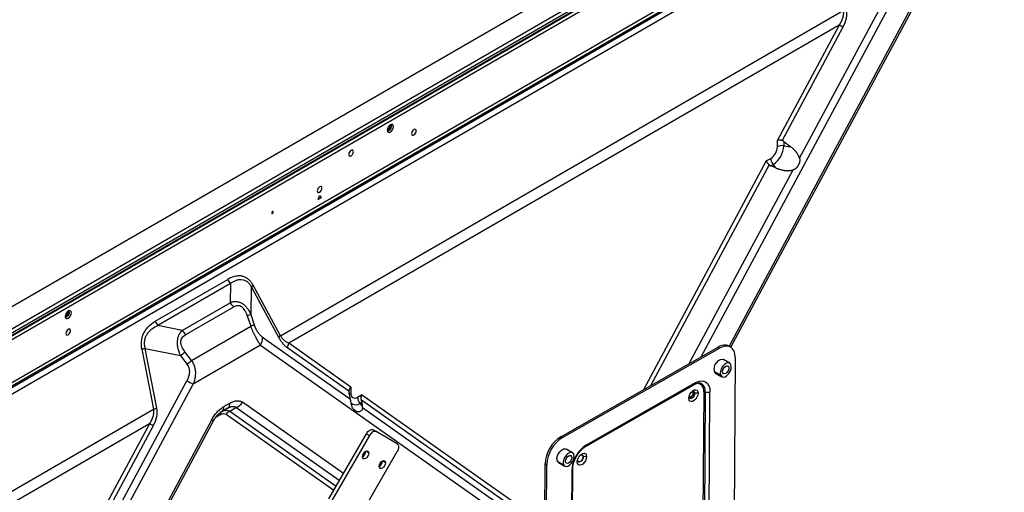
# Model space of a CAD drawing. Header units: millimetres. Extents: x 0 to 1118, y 0 to 864.
# Tile 432 of 438: x 998 to 1042, y 738 to 760. Entities that reach past the tile are written whole.
import ezdxf

# ---------------------------------------------------------------- set-up
doc = ezdxf.new("R2010")
doc.units = ezdxf.units.MM

msp = doc.modelspace()

# ---------------------------------------------------------------- linework, layer by layer
at = {"color": 7, "linetype": 'Continuous', "lineweight": 25}
for p, q in [((1047.6783, 775.4965), (892.9034, 686.1468)), ((1048.5393, 774.5076), (893.9092, 685.2415)), ((1047.749, 774.5413), (894.558, 686.106)), ((894.6184, 685.8381), (1047.8094, 774.2734)), ((894.6287, 685.9835), (1047.8197, 774.4188)), ((1047.8197, 774.2963), (894.6287, 685.861)), ((900.5148, 687.1441), (1041.9337, 768.7835)), ((1041.9539, 768.6246), (900.6356, 687.0433)), ((900.6503, 687.0005), (1042.0114, 768.6065)), ((1042.1667, 768.3914), (900.8022, 686.7834)), ((1030.0422, 744.8133), (1038.9018, 761.2902)), ((1033.127, 753.3121), (1037.0567, 760.6206)), ((1009.7684, 745.3326), (1035.094, 759.9528)), ((1034.909, 759.2904), (1010.1406, 744.9919)), ((1034.909, 759.2904), (1032.1321, 754.1261)), ((1035.0826, 759.203), (1032.3443, 754.1103)), ((1015.7212, 754.5592), (1015.7237, 754.5577)), ((1032.1321, 753.8292), (1032.1321, 754.1261)), ((1032.4219, 754.0718), (1032.7385, 753.8251)), ((1032.4219, 754.0718), (1032.4219, 753.874)), ((1032.4219, 753.874), (1032.7385, 753.8251)), ((1031.6289, 753.1902), (1031.8303, 753.3065)), ((1031.9364, 753.0331), (1031.8306, 752.972)), ((1032.0646, 752.8737), (1031.8306, 752.972)), ((1032.0646, 752.8737), (1031.9364, 753.0331)), ((1011.4586, 751.456), (1011.5293, 751.6383)), ((1011.6, 751.5377), (1011.4586, 751.456)), ((1011.5293, 751.6383), (1011.6, 751.5377)), ((1004.1332, 745.9821), (1007.3943, 747.8647)), ((1007.5105, 747.6793), (1004.2494, 745.7967)), ((1007.5105, 747.6793), (1007.5007, 746.8179)), ((1009.7684, 745.3326), (1008.5313, 747.6084)), ((1008.4445, 746.2755), (1008.4586, 747.5177)), ((1008.4586, 747.5177), (1009.6956, 745.2419)), ((1005.3458, 745.5739), (1007.5007, 746.8179)), ((1007.6462, 746.6188), (1005.4913, 745.3748)), ((1008.2751, 746.2341), (1008.4297, 745.7652)), ((1008.5991, 745.8066), (1008.4445, 746.2755)), ((1005.3458, 745.5739), (1004.2494, 745.7967)), ((1000.1648, 745.5787), (1000.1673, 745.5772)), ((1005.762, 744.2251), (1008.4297, 745.7652)), ((1008.8751, 744.9148), (1005.8395, 743.1625)), ((1008.8751, 744.9148), (1019.7682, 737.2314)), ((1008.9575, 745.2752), (1012.9148, 742.4845)), ((1012.9316, 743.0237), (1010.1406, 744.9919)), ((1003.5324, 744.7226), (1004.052, 742.0326)), ((1004.2022, 742.0706), (1003.6825, 744.7606)), ((1003.6825, 744.7606), (1005.2638, 744.4393)), ((1005.762, 744.2251), (1005.4659, 744.6124)), ((1012.8438, 742.8348), (1010.0913, 744.7758)), ((1022.3888, 740.7946), (1029.4597, 744.818)), ((1022.4595, 740.7538), (1029.5304, 744.7771)), ((1029.4597, 744.818), (1029.5304, 744.7771)), ((1030.0253, 744.8237), (1029.9546, 744.8646)), ((1005.2638, 744.4393), (1005.5598, 744.0521)), ((1029.9831, 744.0975), (1029.7003, 744.2608)), ((1030.2324, 744.36), (1030.1817, 736.1656)), ((1029.3503, 743.6546), (1029.6332, 743.4913)), ((1001.607, 735.9747), (1005.5502, 743.3082)), ((1001.6128, 735.3158), (1005.8395, 743.1625)), ((1023.5178, 740.3659), (1028.3967, 743.142)), ((1028.4286, 743.2111), (1023.5497, 740.435)), ((1012.9148, 742.4845), (1012.854, 742.7573)), ((1012.9316, 743.0237), (1012.9316, 742.745)), ((1013.2334, 742.5707), (1013.4207, 742.6788)), ((1028.4136, 742.7436), (1028.4066, 742.7477)), ((1028.5617, 742.755), (1028.4136, 742.7436)), ((1028.8126, 742.8161), (1028.7731, 736.4244)), ((1028.8833, 742.8158), (1028.8438, 736.4241)), ((1029.0559, 736.4232), (1029.0955, 742.8149)), ((1007.2215, 742.1491), (1007.4932, 742.3059)), ((1013.3395, 742.2974), (1013.4311, 742.3512)), ((1013.3395, 742.2974), (1013.4505, 742.1592)), ((1013.4311, 742.3512), (1013.4505, 742.1592)), ((1028.1453, 742.518), (1028.1662, 742.6028)), ((1028.1662, 742.6028), (1028.1726, 742.6509)), ((978.7264, 727.4125), (1004.052, 742.0326)), ((1007.3897, 742.077), (1007.118, 741.9202)), ((1007.3897, 742.077), (1007.1182, 741.9202)), ((1007.1182, 741.9202), (1007.1516, 741.9312)), ((1007.4122, 742.0926), (1007.4488, 742.1081)), ((1007.4897, 741.9437), (1007.7612, 742.1005)), ((1013.4557, 742.1031), (1020.034, 737.464)), ((1003.867, 741.3703), (979.0986, 727.0718)), ((998.4711, 726.1093), (1006.751, 741.5081)), ((1003.867, 741.3703), (1001.0901, 736.2059)), ((1007.056, 741.7829), (1006.9516, 741.7226)), ((1004.0406, 741.2828), (1001.3023, 736.1901)), ((1011.9415, 738.0016), (1013.6314, 740.9286)), ((1013.6314, 740.9286), (1013.7729, 740.8469)), ((1014.0729, 741.0201), (1013.9314, 741.1018)), ((1015.0229, 740.4715), (1014.0729, 741.0201)), ((1013.7729, 740.8469), (1012.0829, 737.9199)), ((1022.4595, 740.7538), (1022.3888, 740.7946)), ((1013.3329, 737.1981), (1015.0229, 740.1251)), ((1013.7434, 740.0552), (1013.602, 740.1369)), ((1022.9123, 740.0742), (1022.6294, 740.2374)), ((1014.4934, 739.6221), (1014.352, 739.7038)), ((1021.6259, 731.3783), (1021.6766, 739.5728)), ((1021.6766, 739.5728), (1021.7473, 739.532)), ((1022.2794, 739.6312), (1022.5623, 739.4679)), ((1023.125, 739.6614), (1023.1458, 739.7462)), ((1023.1458, 739.7462), (1023.1522, 739.7943)), ((1023.3933, 739.887), (1023.3862, 739.8911)), ((1023.5414, 739.8984), (1023.3933, 739.887)), ((1021.6966, 731.3375), (1021.7473, 739.532)), ((1022.8731, 739.2743), (1022.8335, 732.8826)), ((1022.8775, 732.9429), (1022.917, 739.3346))]:
    msp.add_line(p, q, dxfattribs=at)
at = {"color": 8, "linetype": 'Continuous', "lineweight": 25}
for p, q in [((1038.815, 761.3229), (1029.9628, 744.8598)), ((1028.6927, 744.3816), (1037.3461, 760.4749)), ((1014.7148, 754.7525), (1014.6658, 754.7808)), ((1031.6289, 753.1902), (1026.099, 742.9057)), ((1031.7579, 753.0197), (1026.4168, 743.0866)), ((1028.163, 744.0801), (1032.8462, 752.7899)), ((1000.2191, 746.3843), (1000.1701, 746.4126)), ((1029.296, 743.7178), (1029.5789, 743.5545)), ((1029.9392, 743.9315), (1029.8614, 743.9764)), ((1021.6599, 736.8685), (1013.4207, 742.6788)), ((1012.5962, 739.1355), (1008.0506, 742.3411)), ((1021.6583, 736.6187), (1013.416, 742.4312)), ((1007.3161, 741.7993), (1012.1614, 738.3824)), ((1007.4897, 741.9437), (1012.2709, 738.572)), ((1012.4138, 738.8195), (1007.7612, 742.1005)), ((1006.6642, 741.5408), (998.3197, 726.0219)), ((1022.2251, 739.6944), (1022.508, 739.5311)), ((1022.8683, 739.9081), (1022.7905, 739.9531))]:
    msp.add_line(p, q, dxfattribs=at)
at = {"color": 7, "linetype": 'Continuous', "lineweight": 25, "flags": 128}
for points in [[(1014.8527, 754.7341), (1014.8419, 754.7904), (1014.8113, 754.8257), (1014.7654, 754.8346), (1014.7113, 754.8158), (1014.6572, 754.7721), (1014.6113, 754.7102), (1014.5806, 754.6395), (1014.5699, 754.5708), (1014.5806, 754.5146), (1014.6113, 754.4793), (1014.6572, 754.4704), (1014.7113, 754.4892), (1014.7654, 754.5328), (1014.8113, 754.5947), (1014.8419, 754.6654), (1014.8527, 754.7341)], [(1014.5708, 754.59), (1014.5926, 754.5876), (1014.6264, 754.5994), (1014.6603, 754.6267), (1014.6889, 754.6654), (1014.7081, 754.7095), (1014.7148, 754.7525)], [(1014.7148, 754.7525), (1014.7081, 754.7877), (1014.6951, 754.8054)], [(1015.878, 754.5421), (1015.8699, 754.5843), (1015.8469, 754.6108), (1015.8125, 754.6175), (1015.7719, 754.6034), (1015.7314, 754.5706), (1015.6969, 754.5242), (1015.674, 754.4712), (1015.6659, 754.4197), (1015.674, 754.3775), (1015.6969, 754.351), (1015.7314, 754.3443), (1015.7719, 754.3584), (1015.8125, 754.3912), (1015.8469, 754.4376), (1015.8699, 754.4906), (1015.878, 754.5421)], [(1015.7262, 754.5651), (1015.7055, 754.5192), (1015.6762, 754.4784)], [(1013.0496, 753.6034), (1013.0415, 753.6456), (1013.0185, 753.672), (1012.9841, 753.6787), (1012.9435, 753.6646), (1012.9029, 753.6319), (1012.8685, 753.5855), (1012.8455, 753.5324), (1012.8375, 753.4809), (1012.8455, 753.4387), (1012.8685, 753.4122), (1012.9029, 753.4056), (1012.9435, 753.4197), (1012.9841, 753.4524), (1013.0185, 753.4988), (1013.0415, 753.5518), (1013.0496, 753.6034)], [(1012.8978, 753.6263), (1012.8771, 753.5805), (1012.8478, 753.5396)], [(1011.6354, 751.9663), (1011.6273, 752.0086), (1011.6043, 752.035), (1011.5699, 752.0417), (1011.5293, 752.0276), (1011.4887, 751.9948), (1011.4543, 751.9484), (1011.4313, 751.8954), (1011.4232, 751.8439), (1011.4313, 751.8017), (1011.4543, 751.7752), (1011.4887, 751.7685), (1011.5293, 751.7826), (1011.5699, 751.8154), (1011.6043, 751.8618), (1011.6273, 751.9148), (1011.6354, 751.9663)], [(1009.4433, 750.8928), (1009.4406, 750.9069), (1009.433, 750.9157), (1009.4215, 750.9179), (1009.408, 750.9132), (1009.3945, 750.9023), (1009.383, 750.8868), (1009.3753, 750.8692), (1009.3726, 750.852), (1009.3753, 750.8379), (1009.383, 750.8291), (1009.3945, 750.8269), (1009.408, 750.8316), (1009.4215, 750.8425), (1009.433, 750.858), (1009.4406, 750.8756), (1009.4433, 750.8928)], [(1000.357, 746.3659), (1000.3463, 746.4222), (1000.3156, 746.4575), (1000.2697, 746.4664), (1000.2156, 746.4476), (1000.1615, 746.4039), (1000.1156, 746.342), (1000.0849, 746.2714), (1000.0742, 746.2027), (1000.0849, 746.1464), (1000.1156, 746.1111), (1000.1615, 746.1022), (1000.2156, 746.121), (1000.2697, 746.1647), (1000.3156, 746.2265), (1000.3463, 746.2972), (1000.357, 746.3659)], [(1000.0751, 746.2218), (1000.0969, 746.2195), (1000.1307, 746.2312), (1000.1646, 746.2585), (1000.1932, 746.2972), (1000.2124, 746.3414), (1000.2191, 746.3843)], [(1000.2191, 746.3843), (1000.2124, 746.4195), (1000.1994, 746.4372)], [(1000.3217, 745.5616), (1000.3136, 745.6039), (1000.2906, 745.6303), (1000.2562, 745.637), (1000.2156, 745.6229), (1000.175, 745.5901), (1000.1406, 745.5437), (1000.1176, 745.4907), (1000.1095, 745.4392), (1000.1176, 745.397), (1000.1406, 745.3705), (1000.175, 745.3638), (1000.2156, 745.3779), (1000.2562, 745.4107), (1000.2906, 745.4571), (1000.3136, 745.5101), (1000.3217, 745.5616)], [(1000.1699, 745.5846), (1000.1492, 745.5387), (1000.1199, 745.4979)], [(1030.2324, 744.36), (1030.2198, 744.5122), (1030.1805, 744.643), (1030.1161, 744.7475), (1030.0289, 744.8216), (1029.9224, 744.8626), (1029.8006, 744.8687), (1029.6682, 744.8399), (1029.5304, 744.7771)], [(1029.2778, 743.8169), (1029.2934, 743.9235), (1029.3369, 744.0342), (1029.4031, 744.1357), (1029.4841, 744.2157), (1029.57, 744.2646), (1029.6506, 744.2765), (1029.7003, 744.2608)], [(1030.0374, 744.0343), (1029.9917, 744.092), (1029.9239, 744.1138), (1029.8421, 744.0971), (1029.7562, 744.0439), (1029.6766, 743.9605), (1029.6128, 743.8572), (1029.5726, 743.7462), (1029.5608, 743.6411), (1029.5789, 743.5545)], [(1029.5789, 743.5545), (1029.6246, 743.4968), (1029.6924, 743.475), (1029.7742, 743.4917), (1029.8601, 743.545), (1029.9397, 743.6283), (1030.0035, 743.7317), (1030.0437, 743.8426), (1030.0555, 743.9477), (1030.0374, 744.0343)], [(1029.6771, 743.6573), (1029.6667, 743.7139), (1029.6779, 743.7827), (1029.7088, 743.8533), (1029.7549, 743.915), (1029.8091, 743.9583), (1029.8632, 743.9766), (1029.9088, 743.9672), (1029.9392, 743.9315)], [(1029.9392, 743.9315), (1029.9496, 743.8749), (1029.9384, 743.8061), (1029.9075, 743.7355), (1029.8614, 743.6738), (1029.8072, 743.6305), (1029.7532, 743.6122), (1029.7075, 743.6216), (1029.6771, 743.6573)], [(1028.4286, 743.2111), (1028.5595, 743.2708), (1028.6853, 743.2982), (1028.8009, 743.2923), (1028.9021, 743.2534), (1028.9849, 743.183), (1029.0462, 743.0837), (1029.0835, 742.9594), (1029.0955, 742.8149)], [(1028.1453, 742.518), (1028.1584, 742.6077), (1028.195, 742.7008), (1028.2507, 742.7862), (1028.3189, 742.8535), (1028.3912, 742.8947), (1028.4589, 742.9047), (1028.514, 742.8823), (1028.5497, 742.8303), (1028.5617, 742.755)], [(1028.5617, 742.755), (1028.5487, 742.6653), (1028.5121, 742.5722), (1028.4563, 742.4868), (1028.3882, 742.4195), (1028.3159, 742.3783), (1028.2482, 742.3683), (1028.1931, 742.3907), (1028.1574, 742.4427), (1028.1453, 742.518)], [(1028.4136, 742.7436), (1028.4039, 742.6834), (1028.3768, 742.6216), (1028.3364, 742.5677), (1028.289, 742.5298), (1028.2417, 742.5138), (1028.2018, 742.522), (1028.1752, 742.5533), (1028.1662, 742.6028)], [(1028.1989, 742.5238), (1028.2347, 742.5179), (1028.2819, 742.5339), (1028.3294, 742.5718), (1028.3697, 742.6257), (1028.3968, 742.6875), (1028.4066, 742.7477)], [(1028.2506, 742.786), (1028.2908, 742.8166), (1028.3381, 742.8327), (1028.378, 742.8244), (1028.4046, 742.7932), (1028.4136, 742.7436)], [(1028.4066, 742.7477), (1028.3975, 742.7972), (1028.3738, 742.8267)], [(1013.6314, 740.9286), (1013.6636, 740.9776), (1013.7003, 741.0214), (1013.74, 741.0583), (1013.7814, 741.0869), (1013.8228, 741.1061), (1013.8626, 741.1151), (1013.8993, 741.1137), (1013.9314, 741.1018)], [(1014.0729, 741.0201), (1014.0407, 741.032), (1014.004, 741.0335), (1013.9642, 741.0245), (1013.9229, 741.0053), (1013.8815, 740.9767), (1013.8417, 740.9398), (1013.805, 740.896), (1013.7729, 740.8469)], [(1015.0229, 740.4715), (1015.0492, 740.4496), (1015.0688, 740.4186), (1015.0809, 740.3796), (1015.085, 740.3342), (1015.0809, 740.284), (1015.0688, 740.2311), (1015.0492, 740.1774), (1015.0229, 740.1251)], [(1013.4606, 739.892), (1013.4713, 739.9607), (1013.502, 740.0314), (1013.5479, 740.0932), (1013.602, 740.1369), (1013.6561, 740.1557), (1013.702, 740.1468), (1013.7326, 740.1115), (1013.7434, 740.0552)], [(1013.7434, 740.0552), (1013.7326, 739.9865), (1013.702, 739.9159), (1013.6561, 739.854), (1013.602, 739.8103), (1013.5479, 739.7915), (1013.502, 739.8004), (1013.4713, 739.8357), (1013.4606, 739.892)], [(1022.2069, 739.7935), (1022.2225, 739.9001), (1022.266, 740.0108), (1022.3322, 740.1123), (1022.4132, 740.1923), (1022.4991, 740.2412), (1022.5797, 740.2531), (1022.6294, 740.2374)], [(1022.9666, 740.011), (1022.9209, 740.0687), (1022.853, 740.0905), (1022.7712, 740.0737), (1022.6853, 740.0205), (1022.6057, 739.9372), (1022.5419, 739.8338), (1022.5017, 739.7229), (1022.4899, 739.6177), (1022.508, 739.5311)], [(1023.125, 739.6614), (1023.1381, 739.7511), (1023.1747, 739.8442), (1023.2304, 739.9296), (1023.2985, 739.9969), (1023.3708, 740.0381), (1023.4386, 740.0481), (1023.4937, 740.0257), (1023.5294, 739.9737), (1023.5414, 739.8984)], [(1014.2106, 739.4589), (1014.2213, 739.5276), (1014.252, 739.5982), (1014.2979, 739.6601), (1014.352, 739.7038), (1014.4061, 739.7226), (1014.452, 739.7137), (1014.4826, 739.6784), (1014.4934, 739.6221)], [(1014.4934, 739.6221), (1014.4826, 739.5534), (1014.452, 739.4828), (1014.4061, 739.4209), (1014.352, 739.3772), (1014.2979, 739.3584), (1014.252, 739.3673), (1014.2213, 739.4026), (1014.2106, 739.4589)], [(1022.508, 739.5311), (1022.5537, 739.4734), (1022.6215, 739.4516), (1022.7033, 739.4683), (1022.7892, 739.5216), (1022.8688, 739.6049), (1022.9326, 739.7083), (1022.9728, 739.8192), (1022.9846, 739.9243), (1022.9666, 740.011)], [(1022.6062, 739.6339), (1022.5958, 739.6905), (1022.607, 739.7593), (1022.6379, 739.83), (1022.684, 739.8916), (1022.7382, 739.9349), (1022.7923, 739.9532), (1022.8379, 739.9438), (1022.8683, 739.9081)], [(1022.8683, 739.9081), (1022.8787, 739.8516), (1022.8676, 739.7827), (1022.8366, 739.7121), (1022.7905, 739.6505), (1022.7363, 739.6072), (1022.6823, 739.5888), (1022.6366, 739.5982), (1022.6062, 739.6339)], [(1023.5414, 739.8984), (1023.5283, 739.8087), (1023.4917, 739.7156), (1023.436, 739.6302), (1023.3679, 739.5629), (1023.2956, 739.5217), (1023.2278, 739.5117), (1023.1728, 739.5341), (1023.1371, 739.5861), (1023.125, 739.6614)], [(1023.3933, 739.887), (1023.3836, 739.8268), (1023.3564, 739.765), (1023.3161, 739.7111), (1023.2687, 739.6732), (1023.2214, 739.6572), (1023.1814, 739.6655), (1023.1549, 739.6967), (1023.1458, 739.7462)], [(1023.1786, 739.6672), (1023.2143, 739.6613), (1023.2616, 739.6773), (1023.309, 739.7152), (1023.3494, 739.7691), (1023.3765, 739.8309), (1023.3862, 739.8911)], [(1023.2303, 739.9294), (1023.2705, 739.96), (1023.3177, 739.9761), (1023.3577, 739.9678), (1023.3842, 739.9366), (1023.3933, 739.887)], [(1023.3862, 739.8911), (1023.3772, 739.9406), (1023.3535, 739.9701)]]:
    msp.add_lwpolyline(points, dxfattribs=at)
at = {"color": 8, "linetype": 'Continuous', "lineweight": 25, "flags": 128}
for points in [[(1028.4001, 742.6958), (1028.3989, 742.6919), (1028.3721, 742.6301), (1028.332, 742.5759), (1028.2846, 742.5377), (1028.2372, 742.5212), (1028.1971, 742.529), (1028.1806, 742.5431)], [(1028.3376, 742.752), (1028.3309, 742.7091), (1028.3117, 742.6649), (1028.2831, 742.6262), (1028.2492, 742.5989), (1028.2154, 742.5872), (1028.1867, 742.5928), (1028.1862, 742.5931)], [(1028.3117, 742.8093), (1028.3117, 742.8093), (1028.3309, 742.7872), (1028.3376, 742.752)]]:
    msp.add_lwpolyline(points, dxfattribs=at)
at = {"color": 7, "linetype": 'Continuous', "lineweight": 25}
for centre, radius, start, end in [((1033.1868, 755.6543), 4.0234, 61.88787, 64.65614), ((1014.5035, 754.7724), 0.2631, 286.50732, 13.49805), ((1031.4769, 753.859), 0.6559, 302.60548, 357.39452), ((1031.3678, 753.922), 1.0552, 302.60548, 357.39452), ((1032.3438, 753.4202), 0.4605, 80.2289, 117.35717), ((1032.2903, 753.3277), 0.4605, 182.63929, 219.77207), ((1007.869, 748.0331), 0.5037, 199.53, 224.61515), ((1008.71, 747.3907), 0.2817, 129.36304, 153.19272), ((1006.9132, 746.2362), 0.8268, 27.56609, 44.71804), ((1000.0079, 746.4042), 0.2631, 286.50732, 13.49805), ((1008.7978, 744.4625), 1.8471, 101.02677, 106.43882), ((1004.6079, 746.1505), 0.5037, 199.53, 224.61515), ((1008.9524, 743.9936), 1.8471, 101.02677, 106.43882), ((1004.7583, 744.9922), 0.8268, 27.5663, 44.71804), ((1009.947, 745.1149), 0.2817, 129.36304, 153.1927), ((1008.4156, 745.2094), 0.5459, 327.33697, 6.92156), ((1010.4164, 744.8153), 0.3275, 147.3575, 186.92259), ((1029.7477, 744.4101), 0.4994, 65.53038, 125.22846), ((1004.0166, 743.1229), 1.6714, 101.52957, 106.8421), ((1003.7622, 746.3975), 2.4677, 307.48222, 313.66448), ((1004.0582, 746.0102), 2.4676, 307.48254, 313.66453), ((1029.444, 743.7937), 0.1677, 172.07516, 236.06324), ((1008.7098, 749.2226), 6.7054, 241.88796, 244.65616), ((1013.1156, 742.7152), 0.1864, 170.78596, 309.20329), ((1028.8477, 742.7471), 0.0773, 62.5576, 116.96701), ((1028.9903, 743.0217), 0.232, 242.5576, 296.96701), ((1007.2429, 742.2813), 0.2515, 305.69804, 5.62038), ((1007.5581, 742.639), 0.5756, 290.66869, 328.83193), ((1013.6934, 742.5919), 0.4605, 182.63929, 219.77207), ((1007.2062, 741.7977), 0.1509, 125.69804, 185.62038), ((1006.9712, 742.1244), 0.2515, 305.69804, 5.62038), ((1007.6116, 741.6206), 0.3454, 110.66869, 148.83193), ((1002.1448, 737.7341), 4.0234, 61.88787, 64.65614), ((1023.2115, 739.4966), 1.5367, 122.36721, 177.15824), ((1023.2822, 739.4558), 1.5367, 122.36721, 177.15824), ((1013.2949, 740.1509), 0.3074, 302.60548, 357.39452), ((1024.3312, 739.2019), 1.4599, 122.36721, 177.15824), ((1014.0449, 739.7178), 0.3074, 302.60548, 357.39452), ((1022.3731, 739.7704), 0.1677, 172.07516, 236.06324)]:
    msp.add_arc(centre, radius, start, end, dxfattribs=at)
at = {"color": 8, "linetype": 'Continuous', "lineweight": 25}
for centre, radius, start, end in [((1028.3563, 743.2025), 0.0727, 303.6798, 6.80832), ((1028.4915, 742.8734), 0.3263, 349.87233, 86.05909), ((1028.4887, 742.862), 0.3973, 353.31223, 54.74032), ((1013.0317, 742.5632), 0.2075, 118.81562, 141.77265), ((1013.1469, 742.5379), 0.3082, 226.96041, 308.69243), ((1007.1612, 741.7267), 0.2096, 159.30027, 181.1186), ((1013.3153, 740.139), 0.2693, 302.92062, 357.37534), ((1023.4752, 740.4274), 0.0748, 304.76436, 5.85171), ((1014.0653, 739.7059), 0.2693, 302.92059, 357.37534), ((1022.8428, 739.3426), 0.0747, 293.96072, 353.70367)]:
    msp.add_arc(centre, radius, start, end, dxfattribs=at)
at = {"color": 7, "linetype": 'Continuous', "lineweight": 25}
for points, knots in [([(1035.0826, 759.203), (1035.1595, 759.346), (1035.2106, 759.4836), (1035.2643, 759.7459), (1035.2672, 759.8714), (1035.2441, 759.9908)], [0, 0, 0, 0, 0.5, 0.5, 1, 1, 1, 1]), ([(1035.094, 759.9528), (1035.1026, 759.8976), (1035.1033, 759.8406), (1035.0915, 759.7265), (1035.079, 759.6695), (1035.0443, 759.5574), (1035.022, 759.5023), (1034.9704, 759.3945), (1034.941, 759.3418), (1034.909, 759.2904)], [0, 0, 0, 0, 0.25, 0.25, 0.5, 0.5, 0.75, 0.75, 1, 1, 1, 1]), ([(1032.3443, 754.1103), (1032.3391, 754.1114), (1032.3287, 754.1137), (1032.3129, 754.1167), (1032.2967, 754.1195), (1032.2803, 754.1221), (1032.2635, 754.1243), (1032.2466, 754.1262), (1032.2267, 754.1279), (1032.2034, 754.1292), (1032.1794, 754.1294), (1032.1549, 754.1286), (1032.1405, 754.127), (1032.1321, 754.1261)], [0, 0, 0, 0, 0.06399281, 0.13015883, 0.1985078, 0.26904852, 0.34178901, 0.41673658, 0.49389791, 0.61291966, 0.74580557, 0.85180791, 1, 1, 1, 1]), ([(1032.4219, 754.0718), (1032.4177, 754.075), (1032.4094, 754.0812), (1032.3964, 754.0894), (1032.3834, 754.0965), (1032.3704, 754.1023), (1032.3574, 754.107), (1032.3486, 754.1092), (1032.3443, 754.1103)], [0, 0, 0, 0, 0.1823073, 0.3575758, 0.5263431, 0.6892116, 0.8468511, 1, 1, 1, 1]), ([(1033.127, 753.3121), (1033.1247, 753.3194), (1033.1202, 753.3341), (1033.1124, 753.3561), (1033.1036, 753.3783), (1033.0939, 753.4008), (1033.0832, 753.4235), (1033.0643, 753.4603), (1033.0332, 753.513), (1032.9879, 753.5774), (1032.9343, 753.643), (1032.8875, 753.6931), (1032.8443, 753.735), (1032.8095, 753.7667), (1032.7727, 753.798), (1032.7487, 753.817), (1032.7385, 753.8251)], [0, 0, 0, 0, 0.034781, 0.0704333, 0.1069641, 0.1443795, 0.1826849, 0.2218847, 0.3343445, 0.4634785, 0.5828049, 0.7236626, 0.7780901, 0.8593715, 0.9400118, 1, 1, 1, 1]), ([(1033.127, 753.3121), (1033.1284, 753.3068), (1033.1314, 753.2961), (1033.1346, 753.2798), (1033.1369, 753.2633), (1033.1383, 753.2466), (1033.1387, 753.2296), (1033.1382, 753.2124), (1033.1368, 753.1949), (1033.1344, 753.1772), (1033.1311, 753.1592), (1033.1269, 753.141), (1033.1217, 753.1225), (1033.1157, 753.1037), (1033.1088, 753.0846), (1033.101, 753.0653), (1033.0922, 753.0457), (1033.0827, 753.0258), (1033.0757, 753.0126), (1033.0721, 753.0059)], [0, 0, 0, 0, 0.0520523, 0.1041962, 0.1566011, 0.2094341, 0.2628582, 0.3170309, 0.3721037, 0.4282203, 0.485517, 0.5441216, 0.6041536, 0.6657243, 0.7289367, 0.793886, 0.8606603, 0.9293401, 1, 1, 1, 1]), ([(1031.6289, 753.1902), (1031.631, 753.1863), (1031.6347, 753.1789), (1031.6408, 753.1682), (1031.6463, 753.1589), (1031.6545, 753.1459), (1031.6657, 753.1291), (1031.6819, 753.1069), (1031.6994, 753.0846), (1031.7186, 753.0619), (1031.738, 753.0403), (1031.7514, 753.0264), (1031.7579, 753.0197)], [0, 0, 0, 0, 0.0793335, 0.1483562, 0.2070675, 0.2554667, 0.3887389, 0.5079319, 0.6413354, 0.76778, 0.8873152, 1, 1, 1, 1]), ([(1031.7579, 753.0197), (1031.7611, 753.0166), (1031.7676, 753.0102), (1031.7784, 753.0015), (1031.7901, 752.9932), (1031.8027, 752.9855), (1031.8162, 752.9783), (1031.8257, 752.9741), (1031.8306, 752.972)], [0, 0, 0, 0, 0.1541954, 0.3127212, 0.4761047, 0.6448277, 0.8193276, 1, 1, 1, 1]), ([(1032.0646, 752.8737), (1032.0754, 752.8692), (1032.0986, 752.8596), (1032.1363, 752.8452), (1032.1796, 752.8299), (1032.2286, 752.8143), (1032.292, 752.7965), (1032.3562, 752.7817), (1032.4138, 752.7714), (1032.4528, 752.7658), (1032.5085, 752.7592), (1032.582, 752.7546), (1032.6607, 752.7565), (1032.7202, 752.7624), (1032.7646, 752.7694), (1032.8064, 752.7782), (1032.8332, 752.7861), (1032.8462, 752.7899)], [0, 0, 0, 0, 0.0438462, 0.0943921, 0.1517689, 0.2161266, 0.2876356, 0.3988802, 0.4632563, 0.5067878, 0.5467727, 0.673052, 0.7821391, 0.8405813, 0.8963646, 0.9494983, 1, 1, 1, 1]), ([(1033.0721, 753.0059), (1033.0677, 752.9979), (1033.059, 752.9821), (1033.0452, 752.9594), (1033.031, 752.938), (1033.0163, 752.9179), (1033.0013, 752.8991), (1032.9859, 752.8816), (1032.97, 752.8655), (1032.9537, 752.8506), (1032.937, 752.8371), (1032.9198, 752.8249), (1032.9021, 752.814), (1032.884, 752.8045), (1032.8654, 752.7963), (1032.8526, 752.792), (1032.8462, 752.7899)], [0, 0, 0, 0, 0.08553043, 0.1681684, 0.24805025, 0.32532694, 0.40016517, 0.47274848, 0.54327796, 0.61197278, 0.67907006, 0.74482422, 0.8095055, 0.87339777, 0.93679548, 1, 1, 1, 1]), ([(1008.5313, 747.6084), (1008.5061, 747.6549), (1008.4508, 747.7422), (1008.3501, 747.8553), (1008.2306, 747.9447), (1008.0935, 748.0039), (1007.943, 748.0288), (1007.8327, 748.0215), (1007.6587, 747.9908), (1007.5313, 747.9437), (1007.3943, 747.8647)], [0, 0, 0, 0, 0.125, 0.25, 0.375, 0.5, 0.625, 0.75, 0.75, 1, 1, 1, 1]), ([(1007.5105, 747.6793), (1007.589, 747.7362), (1007.6711, 747.7843), (1007.7986, 747.8341), (1007.8418, 747.8469), (1007.9292, 747.8627), (1007.9733, 747.8656), (1008.061, 747.8593), (1008.1046, 747.8499), (1008.1889, 747.8171), (1008.2296, 747.7938), (1008.3057, 747.7338), (1008.341, 747.6973), (1008.4048, 747.6141), (1008.4334, 747.5675), (1008.4586, 747.5177)], [0, 0, 0, 0, 0.25, 0.25, 0.375, 0.375, 0.5, 0.5, 0.625, 0.625, 0.75, 0.75, 0.875, 0.875, 1, 1, 1, 1]), ([(1008.4445, 746.2755), (1008.4402, 746.2859), (1008.4314, 746.3066), (1008.4174, 746.3374), (1008.4011, 746.3714), (1008.3814, 746.4097), (1008.3506, 746.4647), (1008.3107, 746.5274), (1008.2455, 746.6139), (1008.1599, 746.7028), (1008.0462, 746.783), (1007.9459, 746.8265), (1007.8625, 746.8479), (1007.7972, 746.8573), (1007.7277, 746.8598), (1007.6659, 746.8554), (1007.6092, 746.8466), (1007.5572, 746.8355), (1007.5205, 746.8241), (1007.5007, 746.8179)], [0, 0, 0, 0, 0.0257284, 0.0515687, 0.0775275, 0.1124476, 0.1506538, 0.2233534, 0.2848346, 0.4049632, 0.5159315, 0.6241213, 0.6789427, 0.7367468, 0.7950764, 0.8604928, 0.8991366, 0.9457186, 1, 1, 1, 1]), ([(1008.2751, 746.2341), (1008.2605, 746.2785), (1008.2447, 746.3201), (1008.2097, 746.3983), (1008.1905, 746.435), (1008.148, 746.5031), (1008.1249, 746.5343), (1008.0752, 746.5886), (1008.0486, 746.6116), (1007.9924, 746.6482), (1007.9629, 746.6618), (1007.9014, 746.6784), (1007.8696, 746.6817), (1007.8057, 746.6789), (1007.7738, 746.6728), (1007.7104, 746.6521), (1007.6786, 746.6375), (1007.6462, 746.6188)], [0, 0, 0, 0, 0.125, 0.125, 0.25, 0.25, 0.375, 0.375, 0.5, 0.5, 0.625, 0.625, 0.75, 0.75, 0.875, 0.875, 1, 1, 1, 1]), ([(1003.5324, 744.7226), (1003.5217, 744.7775), (1003.507, 744.8883), (1003.5071, 745.0596), (1003.5335, 745.2333), (1003.5893, 745.4037), (1003.6742, 745.5644), (1003.7513, 745.6654), (1003.8843, 745.8119), (1003.9962, 745.903), (1004.1332, 745.9821)], [0, 0, 0, 0, 0.125, 0.25, 0.375, 0.5, 0.625, 0.75, 0.75, 1, 1, 1, 1]), ([(1003.6825, 744.7606), (1003.6676, 744.8163), (1003.6572, 744.8734), (1003.6478, 744.988), (1003.6488, 745.0455), (1003.6633, 745.1578), (1003.6769, 745.2124), (1003.7152, 745.316), (1003.7399, 745.3648), (1003.798, 745.4553), (1003.8313, 745.497), (1003.9037, 745.5734), (1003.9428, 745.6082), (1004.0661, 745.7033), (1004.1561, 745.7544), (1004.2494, 745.7967)], [0, 0, 0, 0, 0.125, 0.125, 0.25, 0.25, 0.375, 0.375, 0.5, 0.5, 0.625, 0.625, 0.75, 0.75, 1, 1, 1, 1]), ([(1008.9575, 745.2752), (1008.9248, 745.2983), (1008.8916, 745.3261), (1008.8256, 745.393), (1008.7926, 745.4321), (1008.7292, 745.5224), (1008.6987, 745.5736), (1008.6438, 745.685), (1008.6193, 745.7452), (1008.5991, 745.8066)], [0, 0, 0, 0, 0.25, 0.25, 0.5, 0.5, 0.75, 0.75, 1, 1, 1, 1]), ([(1005.3458, 745.5739), (1005.3389, 745.5673), (1005.3255, 745.5545), (1005.3069, 745.535), (1005.2901, 745.5161), (1005.2751, 745.498), (1005.2619, 745.4811), (1005.24, 745.4512), (1005.2122, 745.4079), (1005.1814, 745.3475), (1005.157, 745.2865), (1005.1322, 745.2028), (1005.114, 745.0911), (1005.1138, 744.9453), (1005.1325, 744.8182), (1005.1593, 744.7092), (1005.1813, 744.639), (1005.2034, 744.5784), (1005.2216, 744.5326), (1005.2421, 744.4851), (1005.2566, 744.4545), (1005.2638, 744.4393)], [0, 0, 0, 0, 0.0280224, 0.0541615, 0.0783853, 0.1006643, 0.1209703, 0.1392714, 0.2044828, 0.2628521, 0.3204882, 0.3753778, 0.4834186, 0.5942529, 0.7144801, 0.7753085, 0.8489907, 0.8814757, 0.9222907, 0.9612977, 1, 1, 1, 1]), ([(1005.4659, 744.6124), (1005.4158, 744.678), (1005.371, 744.7477), (1005.3208, 744.8575), (1005.3071, 744.895), (1005.2879, 744.9705), (1005.2826, 745.0085), (1005.2824, 745.0824), (1005.2875, 745.1181), (1005.3081, 745.1847), (1005.3233, 745.2154), (1005.3614, 745.2706), (1005.3842, 745.2952), (1005.4345, 745.3389), (1005.4621, 745.358), (1005.4913, 745.3748)], [0, 0, 0, 0, 0.25, 0.25, 0.375, 0.375, 0.5, 0.5, 0.625, 0.625, 0.75, 0.75, 0.875, 0.875, 1, 1, 1, 1]), ([(1008.8751, 744.9148), (1008.8701, 744.9216), (1008.8601, 744.9352), (1008.845, 744.9565), (1008.8298, 744.9783), (1008.8147, 745.0006), (1008.7996, 745.0235), (1008.7846, 745.0469), (1008.7695, 745.0707), (1008.7546, 745.0951), (1008.7396, 745.1199), (1008.7247, 745.1451), (1008.7099, 745.1708), (1008.6951, 745.1968), (1008.6804, 745.2233), (1008.6658, 745.2501), (1008.6513, 745.2773), (1008.6326, 745.3131), (1008.6097, 745.3581), (1008.5826, 745.4132), (1008.5559, 745.4694), (1008.5297, 745.5268), (1008.5038, 745.5852), (1008.4785, 745.6445), (1008.4537, 745.7045), (1008.4377, 745.7449), (1008.4297, 745.7652)], [0, 0, 0, 0, 0.03653495, 0.07262009, 0.10826548, 0.14348157, 0.17827916, 0.21266949, 0.24666417, 0.28027524, 0.31351514, 0.34639675, 0.37893336, 0.41113869, 0.4430269, 0.47461256, 0.50591067, 0.53693665, 0.59578179, 0.65411011, 0.71204021, 0.76969317, 0.8271918, 0.88465991, 0.94222151, 1, 1, 1, 1]), ([(1010.1406, 744.9919), (1010.1086, 745.0063), (1010.0764, 745.0234), (1010.0119, 745.0642), (1009.9797, 745.0879), (1009.9161, 745.1433), (1009.8847, 745.175), (1009.8242, 745.2472), (1009.7951, 745.2879), (1009.7684, 745.3326)], [0, 0, 0, 0, 0.25, 0.25, 0.5, 0.5, 0.75, 0.75, 1, 1, 1, 1]), ([(1009.6956, 745.2419), (1009.7221, 745.1932), (1009.7501, 745.1468), (1009.8101, 745.0582), (1009.8423, 745.0157), (1009.9097, 744.936), (1009.9448, 744.899), (1010.0165, 744.8325), (1010.0533, 744.8026), (1010.0913, 744.7758)], [0, 0, 0, 0, 0.25, 0.25, 0.5, 0.5, 0.75, 0.75, 1, 1, 1, 1]), ([(1005.5598, 744.0521), (1005.5986, 744.0014), (1005.6279, 743.944), (1005.6639, 743.8216), (1005.6707, 743.7567), (1005.6642, 743.6261), (1005.6511, 743.5604), (1005.6105, 743.4319), (1005.5829, 743.369), (1005.5502, 743.3082)], [0, 0, 0, 0, 0.25, 0.25, 0.5, 0.5, 0.75, 0.75, 1, 1, 1, 1]), ([(1005.762, 744.2251), (1005.7681, 744.2158), (1005.7804, 744.197), (1005.7976, 744.1684), (1005.8139, 744.1394), (1005.8292, 744.11), (1005.8435, 744.0803), (1005.8568, 744.0504), (1005.8691, 744.0201), (1005.8804, 743.9895), (1005.8907, 743.9587), (1005.8999, 743.9277), (1005.9082, 743.8964), (1005.9155, 743.8649), (1005.9218, 743.8332), (1005.927, 743.8013), (1005.9313, 743.7692), (1005.9356, 743.7259), (1005.9385, 743.6706), (1005.9378, 743.6028), (1005.9328, 743.533), (1005.9234, 743.4615), (1005.9096, 743.3885), (1005.8911, 743.314), (1005.8681, 743.2382), (1005.8491, 743.188), (1005.8395, 743.1625)], [0, 0, 0, 0, 0.0300468, 0.059934, 0.0896757, 0.1192862, 0.14878, 0.1781717, 0.2074762, 0.2367083, 0.2658833, 0.2950161, 0.324122, 0.3532163, 0.3823143, 0.4114312, 0.4405822, 0.4697826, 0.5291176, 0.5902297, 0.6532338, 0.7182351, 0.7853293, 0.8546033, 0.9261363, 1, 1, 1, 1]), ([(1028.3967, 743.142), (1028.4143, 743.1514), (1028.4654, 743.1788), (1028.5445, 743.2055), (1028.6246, 743.214), (1028.6807, 743.2065), (1028.7065, 743.1905), (1028.7166, 743.1842)], [0, 0, 0, 0, 0.1242527, 0.3611704, 0.5982124, 0.8414669, 1, 1, 1, 1]), ([(1012.9316, 743.0237), (1012.9274, 743.0192), (1012.9194, 743.0109), (1012.9092, 742.9988), (1012.901, 742.9883), (1012.8903, 742.9737), (1012.8784, 742.955), (1012.8656, 742.9303), (1012.8556, 742.9057), (1012.8486, 742.8807), (1012.8445, 742.8571), (1012.844, 742.8421), (1012.8438, 742.8348)], [0, 0, 0, 0, 0.0788922, 0.147555, 0.2059878, 0.2541899, 0.3871214, 0.5060692, 0.6396415, 0.7664599, 0.8865639, 1, 1, 1, 1]), ([(1012.8438, 742.8348), (1012.8438, 742.8317), (1012.8439, 742.8256), (1012.8445, 742.8157), (1012.8456, 742.8053), (1012.847, 742.7942), (1012.8489, 742.7824), (1012.8512, 742.7701), (1012.8531, 742.7617), (1012.854, 742.7573)], [0, 0, 0, 0, 0.1310161, 0.2652501, 0.4031762, 0.5452318, 0.691817, 0.8432964, 1, 1, 1, 1]), ([(1013.416, 742.4312), (1013.4147, 742.4363), (1013.4119, 742.4468), (1013.4084, 742.463), (1013.4055, 742.4799), (1013.4032, 742.4976), (1013.4015, 742.516), (1013.4006, 742.5349), (1013.4005, 742.5579), (1013.4019, 742.5856), (1013.4056, 742.6155), (1013.4116, 742.6472), (1013.4173, 742.6672), (1013.4207, 742.6788)], [0, 0, 0, 0, 0.0635491, 0.129327, 0.197346, 0.2676173, 0.340151, 0.4149561, 0.4920411, 0.6113107, 0.7445351, 0.8509489, 1, 1, 1, 1]), ([(1028.2534, 742.7843), (1028.2571, 742.7878), (1028.2705, 742.8006), (1028.2921, 742.8097), (1028.3068, 742.8112), (1028.3096, 742.8102), (1028.3108, 742.8097)], [0, 0, 0, 0, 0.1258745, 0.4659041, 0.7889951, 1, 1, 1, 1]), ([(1007.4932, 742.3059), (1007.5502, 742.3388), (1007.6046, 742.3632), (1007.6812, 742.3886), (1007.7058, 742.3953), (1007.7535, 742.4051), (1007.7996, 742.4114), (1007.8435, 742.4108), (1007.8868, 742.4067), (1007.9083, 742.403), (1007.9716, 742.3864), (1008.0125, 742.368), (1008.0506, 742.3411)], [0, 0, 0, 0, 0.25, 0.25, 0.375, 0.375, 0.5, 0.625, 0.625, 0.75, 0.75, 1, 1, 1, 1]), ([(1012.9278, 742.4187), (1012.9268, 742.4244), (1012.9248, 742.4357), (1012.9216, 742.4524), (1012.9183, 742.4687), (1012.916, 742.4792), (1012.9148, 742.4845)], [0, 0, 0, 0, 0.2555753, 0.5071363, 0.7551243, 1, 1, 1, 1]), ([(1013.4557, 742.1031), (1013.456, 742.0985), (1013.4565, 742.0895), (1013.4563, 742.0763), (1013.4553, 742.0634), (1013.4535, 742.051), (1013.4509, 742.0389), (1013.4475, 742.0273), (1013.4434, 742.0161), (1013.4332, 741.9935), (1013.4115, 741.9632), (1013.372, 741.9334), (1013.324, 741.9148), (1013.2685, 741.9088), (1013.2097, 741.9164), (1013.1438, 741.9417), (1013.0907, 741.9807), (1013.0463, 742.0316), (1013.0145, 742.0823), (1012.9874, 742.1458), (1012.9669, 742.2138), (1012.9539, 742.2728), (1012.945, 742.3195), (1012.9391, 742.3527), (1012.9335, 742.3859), (1012.9297, 742.4078), (1012.9278, 742.4187)], [0, 0, 0, 0, 0.0116154, 0.0231537, 0.0346452, 0.046121, 0.0576121, 0.0691493, 0.0807633, 0.092484, 0.1430879, 0.1969753, 0.2578794, 0.3229458, 0.3980771, 0.4758023, 0.5862732, 0.6400604, 0.7136466, 0.7838895, 0.8453639, 0.9025306, 0.9277992, 0.9523029, 0.9762838, 1, 1, 1, 1]), ([(1013.4311, 742.3512), (1013.4306, 742.3557), (1013.4296, 742.3647), (1013.4276, 742.3783), (1013.4253, 742.3918), (1013.4226, 742.4051), (1013.4195, 742.4182), (1013.4172, 742.4269), (1013.416, 742.4312)], [0, 0, 0, 0, 0.1800695, 0.3542145, 0.5228273, 0.6863397, 0.8452252, 1, 1, 1, 1]), ([(1028.1866, 742.5937), (1028.1852, 742.5942), (1028.1825, 742.5952), (1028.1757, 742.6133), (1028.174, 742.6384), (1028.1789, 742.6564), (1028.1801, 742.6611)], [0, 0, 0, 0, 0.2870012, 0.5876161, 0.8935857, 1, 1, 1, 1]), ([(1004.052, 742.0326), (1004.0606, 741.9775), (1004.0613, 741.9204), (1004.0495, 741.8064), (1004.037, 741.7494), (1004.0023, 741.6373), (1003.98, 741.5821), (1003.9284, 741.4743), (1003.899, 741.4216), (1003.867, 741.3703)], [0, 0, 0, 0, 0.25, 0.25, 0.5, 0.5, 0.75, 0.75, 1, 1, 1, 1]), ([(1004.0406, 741.2828), (1004.1175, 741.4259), (1004.1686, 741.5634), (1004.2223, 741.8258), (1004.2252, 741.9512), (1004.2022, 742.0706)], [0, 0, 0, 0, 0.5, 0.5, 1, 1, 1, 1]), ([(1006.6642, 741.5408), (1006.7022, 741.6116), (1006.7431, 741.6771), (1006.8064, 741.7668), (1006.8278, 741.7953), (1006.8712, 741.8494), (1006.9152, 741.9008), (1006.9614, 741.9478), (1007.0091, 741.9931), (1007.0338, 742.015), (1007.1104, 742.0779), (1007.1646, 742.1162), (1007.2215, 742.1491)], [0, 0, 0, 0, 0.25, 0.25, 0.375, 0.375, 0.5, 0.625, 0.625, 0.75, 0.75, 1, 1, 1, 1]), ([(1006.7509, 741.5079), (1006.7785, 741.5557), (1006.8331, 741.6503), (1006.9337, 741.7745), (1007.0397, 741.8743), (1007.1068, 741.9152), (1007.1405, 741.9358)], [0, 0, 0, 0, 0.2541186, 0.5030144, 0.7502832, 1, 1, 1, 1]), ([(1007.056, 741.7829), (1007.1053, 741.8113), (1007.1542, 741.8283), (1007.2432, 741.8339), (1007.2832, 741.8226), (1007.3161, 741.7993)], [0, 0, 0, 0, 0.5, 0.5, 1, 1, 1, 1]), ([(1007.3897, 742.077), (1007.3961, 742.0807), (1007.409, 742.088), (1007.4283, 742.0982), (1007.4473, 742.1076), (1007.4661, 742.1163), (1007.4847, 742.1241), (1007.503, 742.1312), (1007.521, 742.1373), (1007.5386, 742.1427), (1007.5559, 742.1471), (1007.5876, 742.1537), (1007.6317, 742.1576), (1007.6718, 742.1521), (1007.7025, 742.1422), (1007.7251, 742.131), (1007.7459, 742.1159), (1007.7569, 742.1048), (1007.7612, 742.1005)], [0, 0, 0, 0, 0.0418091, 0.08339731, 0.12476553, 0.16592019, 0.20687411, 0.24764536, 0.28825557, 0.32872537, 0.36907765, 0.40933807, 0.55525474, 0.70169686, 0.75054594, 0.8486596, 0.94058196, 1, 1, 1, 1]), ([(1022.917, 739.3346), (1022.9177, 739.3558), (1022.9196, 739.4178), (1022.9377, 739.5315), (1022.9784, 739.6738), (1023.0384, 739.8185), (1023.1154, 739.959), (1023.2064, 740.0895), (1023.3072, 740.2041), (1023.4132, 740.3), (1023.4831, 740.3441), (1023.5178, 740.3659)], [0, 0, 0, 0, 0.0602715, 0.1765355, 0.2937286, 0.4117479, 0.5302808, 0.6489293, 0.7671658, 0.884547, 1, 1, 1, 1])]:
    msp.add_open_spline(points, degree=3, knots=knots, dxfattribs=at)
for points in [[(1004.052, 742.0326), (1004.0945, 742.0458), (1004.1472, 742.0592), (1004.2022, 742.0706)], [(1013.4557, 742.1031), (1013.4542, 742.1216), (1013.4525, 742.1403), (1013.4505, 742.1592)]]:
    msp.add_open_spline(points, degree=3, dxfattribs=at)
at = {"color": 8, "linetype": 'Continuous', "lineweight": 25}
for points, knots in [([(1007.1516, 741.9312), (1007.2062, 741.955), (1007.3267, 742.0078), (1007.4321, 741.9664), (1007.4897, 741.9437)], [0, 0, 0, 0, 0.4528348, 1, 1, 1, 1]), ([(1006.75, 741.5086), (1006.7502, 741.5083), (1006.7521, 741.5054), (1006.7394, 741.5089), (1006.7121, 741.5191), (1006.6801, 741.5335), (1006.6642, 741.5408)], [0, 0, 0, 0, 0.0439203, 0.3626135, 0.6813068, 1, 1, 1, 1]), ([(1006.8016, 741.5906), (1006.8093, 741.6018), (1006.8515, 741.6629), (1006.9066, 741.6958), (1006.9516, 741.7226)], [0, 0, 0, 0, 0.1829418, 1, 1, 1, 1])]:
    msp.add_open_spline(points, degree=3, knots=knots, dxfattribs=at)

doc.saveas('drawing.dxf')
